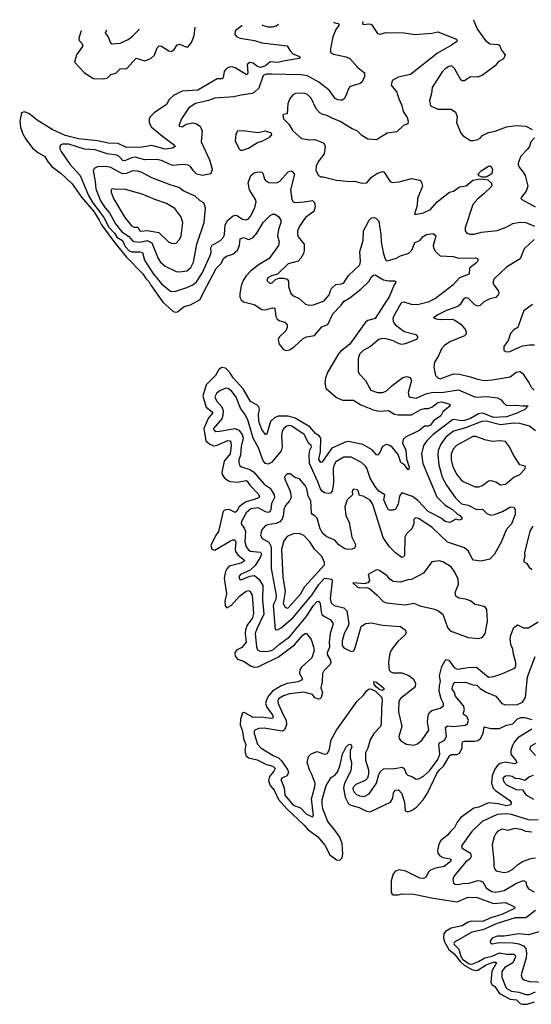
# Model space of a CAD drawing. Extents: x 2199565 to 2323334, y 894172 to 1018966.
# Tile 407 of 440: x 2291069 to 2295309, y 1010420 to 1018587. Entities that reach past the tile are written whole.
import ezdxf

# ---------------------------------------------------------------- set-up
doc = ezdxf.new("R2010")
doc.units = 0

msp = doc.modelspace()

# ---------------------------------------------------------------- linework, layer by layer
at = {"layer": '0CON10XD'}
for points in [[(2294829.7, 1018586.9), (2294833.5, 1018573.5), (2294864.5, 1018505), (2294930, 1018415), (2294965, 1018386.4), (2295035, 1018382), (2295045, 1018376.7), (2295062, 1018335), (2295093.8, 1018295), (2295078.3, 1018261.7), (2295035, 1018236.9), (2295010, 1018205), (2294905, 1018126.2), (2294865, 1018110.8), (2294805, 1018112), (2294755, 1018080.8), (2294735, 1018080), (2294725, 1018086.7), (2294672.3, 1018182.3), (2294655, 1018200), (2294645, 1018203.8), (2294625, 1018199.2), (2294595, 1018179.2), (2294571.4, 1018155), (2294486.7, 1018025), (2294482.9, 1017975), (2294464.3, 1017915.7), (2294475, 1017871.2), (2294535.7, 1017845.7), (2294645, 1017844.4), (2294681.2, 1017821.2), (2294694.2, 1017785), (2294688.8, 1017735), (2294726.2, 1017645), (2294744.2, 1017624.2), (2294805.9, 1017585.9), (2294825, 1017584), (2294865, 1017592.9), (2294885.5, 1017604.5), (2294905, 1017626), (2294955, 1017650.6), (2295008.9, 1017661.1), (2295105, 1017697.8), (2295185, 1017709.4), (2295264.3, 1017704.3), (2295317.5, 1017675)], [(2292912.5, 1018539.2), (2292910, 1018535), (2292855.5, 1018495), (2292851.8, 1018465), (2292867.8, 1018445), (2292895, 1018434.1), (2293015, 1018413.3), (2293075, 1018396), (2293285, 1018370), (2293309.5, 1018329.5), (2293333.8, 1018305), (2293382.5, 1018285), (2293393.3, 1018275), (2293385.6, 1018264.4), (2293270, 1018245), (2293205, 1018232.7), (2293144, 1018236), (2293105, 1018204.2), (2293065, 1018191.6), (2293035, 1018200.2), (2293005, 1018227.4), (2292975, 1018230.8), (2292953.1, 1018215), (2292958.9, 1018145), (2292955, 1018131.9), (2292945, 1018132.7), (2292855, 1018187.9), (2292825, 1018195.8), (2292805, 1018193.4), (2292781.5, 1018178.5), (2292763.5, 1018156.5), (2292756.5, 1018105), (2292745.7, 1018095), (2292705, 1018097.7), (2292545, 1018003.7), (2292415, 1017992.7), (2292345, 1017958.2), (2292307.3, 1017925), (2292285, 1017884.7), (2292183.3, 1017815), (2292153.4, 1017785), (2292142.6, 1017765), (2292141.1, 1017735), (2292159, 1017699), (2292251.8, 1017621.8), (2292351.2, 1017545), (2292356.7, 1017535), (2292335, 1017520.6), (2292275, 1017514.2), (2292165, 1017544.4), (2292085, 1017529.5), (2291955, 1017527.7), (2291885, 1017559.4), (2291805, 1017564), (2291713.3, 1017583.3), (2291555, 1017599.1), (2291445, 1017627.1), (2291337.1, 1017677.1), (2291215, 1017752.4), (2291145, 1017809), (2291105, 1017821.8), (2291083.9, 1017815), (2291069, 1017745), (2291075.6, 1017695.6), (2291092.4, 1017645), (2291118.6, 1017595), (2291175, 1017520.9), (2291225, 1017481.6), (2291275.9, 1017455.9), (2291304.2, 1017405), (2291335, 1017370), (2291411.8, 1017311.8), (2291504.4, 1017224.4), (2291581.8, 1017115), (2291683.1, 1016995), (2291728.1, 1016925), (2291746.2, 1016885), (2291856.9, 1016735), (2291955, 1016617.8), (2292089.4, 1016479.4), (2292115, 1016439), (2292141.8, 1016411.8), (2292156.2, 1016383.8), (2292255, 1016243), (2292335, 1016171.1), (2292355, 1016162.1), (2292376, 1016164), (2292432.4, 1016207.6), (2292485, 1016220.8), (2292565, 1016265.5), (2292591.2, 1016325), (2292697.7, 1016522.3), (2292737.3, 1016562.7), (2292760.4, 1016609.6), (2292784, 1016625), (2292835, 1016641.3), (2292874, 1016676), (2292890.7, 1016715), (2292895, 1016768.2), (2292925, 1016779.6), (2292965, 1016763.1), (2293001.8, 1016778.2), (2293033.4, 1016815), (2293085.6, 1016905), (2293146.2, 1016963.8), (2293165, 1016973.5), (2293182.5, 1016972.5), (2293214.3, 1016954.3), (2293232, 1016925), (2293232, 1016905), (2293212.7, 1016847.3), (2293205.4, 1016795), (2293218.9, 1016745), (2293214.4, 1016715), (2293135.4, 1016605), (2293055, 1016557.5), (2292984.4, 1016505), (2292945, 1016463.5), (2292921.5, 1016425), (2292905, 1016378.6), (2292893.1, 1016315), (2292894, 1016285), (2292905, 1016263.3), (2292925, 1016247.8), (2293011.2, 1016225), (2293075, 1016184.4), (2293105, 1016180.4), (2293165, 1016196.9), (2293183.2, 1016193.2), (2293193.2, 1016125), (2293202.5, 1016102.5), (2293225, 1016087.9), (2293266.9, 1016076.9), (2293284.6, 1016054.6), (2293286.1, 1016035), (2293273.8, 1016006.2), (2293220.8, 1015955), (2293211.4, 1015935), (2293218.9, 1015895), (2293255, 1015851.1), (2293275, 1015842.9), (2293305, 1015847.9), (2293345, 1015874.1), (2293417.8, 1015942.2), (2293445, 1015955.8), (2293511.3, 1015968.7), (2293572, 1016038), (2293621.5, 1016058.5), (2293664, 1016146), (2293731.3, 1016215), (2293757.4, 1016252.6), (2293805, 1016278.5), (2293897.7, 1016352.3), (2293961.8, 1016415), (2293985.5, 1016454.5), (2294001.7, 1016468.3), (2294015, 1016470), (2294085, 1016428), (2294125, 1016419.7), (2294175, 1016420), (2294185.8, 1016415), (2294184.2, 1016405), (2294171.8, 1016388.2), (2294134.4, 1016295), (2294015, 1016108.8), (2293955, 1016092.7), (2293935, 1016078.5), (2293805.1, 1015894.9), (2293728.2, 1015835), (2293711.5, 1015815), (2293623.4, 1015665), (2293604, 1015615), (2293597.7, 1015575), (2293605, 1015530.8), (2293693.4, 1015453.4), (2293745, 1015430.2), (2293835, 1015430), (2293895, 1015392), (2294006.8, 1015346.8), (2294055, 1015338.7), (2294125, 1015345.6), (2294175.8, 1015315.8), (2294205, 1015309.1), (2294315, 1015308.8), (2294395, 1015352.5), (2294425, 1015361.1), (2294455, 1015361.2), (2294485, 1015371.8), (2294535, 1015413), (2294565, 1015416), (2294625, 1015400.8), (2294635.3, 1015395), (2294637.9, 1015385), (2294576.4, 1015335), (2294559.6, 1015300.4), (2294499.9, 1015260.1), (2294475, 1015222.4), (2294455, 1015215.2), (2294424.8, 1015215.2), (2294386.7, 1015183.3), (2294266.2, 1015123.8), (2294247.1, 1015105), (2294242.5, 1015075), (2294268.9, 1015015), (2294276.2, 1014945), (2294297.8, 1014875), (2294295, 1014856.2), (2294285, 1014855.7), (2294261.2, 1014891.2), (2294227.5, 1014915), (2294205, 1014980.5), (2294155, 1015040.9), (2294137.8, 1015055), (2294105, 1015064.5), (2294075, 1015048.1), (2294054.3, 1014995.7), (2294035, 1014976.2), (2294025, 1014978), (2293989.6, 1015019.6), (2293912, 1015062), (2293795, 1015087.3), (2293773.6, 1015086.4), (2293655, 1015032.4), (2293585, 1014931.9), (2293575, 1014916.5), (2293565, 1014914.5), (2293548, 1014938), (2293560.7, 1015005), (2293563.8, 1015115), (2293549.8, 1015135), (2293520.1, 1015155), (2293475, 1015210.3), (2293351.4, 1015281.4), (2293295, 1015298.1), (2293210.5, 1015299.5), (2293180, 1015285), (2293146.7, 1015255), (2293120.8, 1015159.2), (2293115, 1015147.5), (2293105, 1015146.9), (2293076.4, 1015186.4), (2293052.3, 1015255), (2293047.7, 1015315), (2293056, 1015355), (2293050, 1015375), (2293033.4, 1015393.4), (2292981, 1015421), (2292919.9, 1015525), (2292839.5, 1015615), (2292811.3, 1015661.3), (2292775, 1015697.3), (2292745, 1015701.8), (2292720, 1015685), (2292692.9, 1015635), (2292615, 1015557.6), (2292586.9, 1015465), (2292615, 1015373.5), (2292665.3, 1015335), (2292670.6, 1015325), (2292635, 1015284), (2292594.9, 1015195), (2292611.4, 1015095), (2292645, 1015065.2), (2292675, 1015052.2), (2292705, 1015057.3), (2292795, 1015096.5), (2292816.4, 1015095), (2292822.7, 1015055), (2292812, 1014985), (2292764.8, 1014925), (2292744.8, 1014835), (2292746.6, 1014815), (2292765, 1014790), (2292795, 1014764.6), (2292815, 1014755.9), (2292875, 1014751.2), (2292945, 1014764.1), (2292955, 1014760), (2292975.5, 1014725.5), (2293045.4, 1014655), (2293057.1, 1014635), (2293049.1, 1014620.9), (2293012.6, 1014607.4), (2292945, 1014586.8), (2292925, 1014574.8), (2292888.6, 1014545), (2292869.2, 1014510.8), (2292855, 1014500.5), (2292805, 1014525.1), (2292775, 1014522), (2292755, 1014509.8), (2292717.9, 1014342.2), (2292691.2, 1014305), (2292653.5, 1014225), (2292661.7, 1014195), (2292685, 1014186.4), (2292815, 1014263.9), (2292835, 1014272.6), (2292851.9, 1014271.9), (2292859, 1014255), (2292853.9, 1014195), (2292858.8, 1014175), (2292879.4, 1014145), (2292931.2, 1014105), (2292930, 1014095), (2292905, 1014079.4), (2292805, 1014054), (2292785, 1014032.6), (2292775, 1014010.9), (2292764.9, 1013955), (2292784, 1013825), (2292769.6, 1013765), (2292771.8, 1013725), (2292785, 1013708.2), (2292825, 1013729.7)], [(2293669.7, 1018565.3), (2293680, 1018560), (2293708.8, 1018555), (2293718.1, 1018545), (2293690, 1018505), (2293664.2, 1018445), (2293644, 1018345), (2293646.2, 1018315), (2293670.7, 1018300.7), (2293775, 1018280), (2293804.2, 1018265), (2293870.9, 1018190.9), (2293925.8, 1018145), (2293926.5, 1018115), (2293907.2, 1018072.8), (2293891.1, 1018058.9), (2293807, 1018033), (2293792.9, 1018015), (2293775, 1017960), (2293758.7, 1017931.3), (2293745, 1017920.8), (2293725, 1017918.9), (2293705, 1017921.5), (2293685, 1017932.9), (2293632.9, 1018002.9), (2293547.9, 1018067.9), (2293455, 1018120), (2293399.4, 1018129.4), (2293154.7, 1018134.7), (2293115, 1018135.3), (2293086.9, 1018123.1), (2293049.7, 1018020.3), (2293015.4, 1017984.6), (2292995.4, 1017974.6), (2292905, 1017961.4), (2292845, 1017945.8), (2292685, 1017935.5), (2292635, 1017916.2), (2292525, 1017890.8), (2292470.8, 1017855), (2292410, 1017765), (2292390, 1017715), (2292392, 1017705), (2292415, 1017698.6), (2292449.2, 1017720.8), (2292505, 1017731.9), (2292535, 1017723.1), (2292565, 1017702.5), (2292580.5, 1017665), (2292573.3, 1017575), (2292641.8, 1017425), (2292663.2, 1017346.8), (2292652.5, 1017307.5), (2292585, 1017295.5), (2292536.2, 1017305), (2292506.2, 1017336.2), (2292485, 1017368.6), (2292465, 1017380), (2292425, 1017384.6), (2292335, 1017376.2), (2292245, 1017419.1), (2292205, 1017426.9), (2292105, 1017425.8), (2292025, 1017447.6), (2291995, 1017441.9), (2291945, 1017417.7), (2291927.2, 1017417.3), (2291892.4, 1017452.4), (2291873.3, 1017463.3), (2291795, 1017474.2), (2291695, 1017507.7), (2291605, 1017514.2), (2291475, 1017554.7), (2291424.5, 1017555.5), (2291410.6, 1017549.4), (2291402.9, 1017537.1), (2291402.9, 1017517.1), (2291411.8, 1017495), (2291485, 1017388.9), (2291570.7, 1017295), (2291639.6, 1017129.6), (2291668.6, 1017075), (2291766.7, 1016946.7), (2291809.1, 1016865), (2291855.5, 1016815), (2291875, 1016783.3), (2291919.7, 1016755), (2291942.4, 1016705), (2291975, 1016670.6), (2291995, 1016661.8), (2292065, 1016662.5), (2292085.7, 1016655.7), (2292102.2, 1016592.2), (2292173.3, 1016485), (2292245.4, 1016395), (2292318, 1016335), (2292355, 1016332.1), (2292455, 1016365.4), (2292502.9, 1016387.1), (2292535, 1016413.1), (2292581.7, 1016485), (2292648.3, 1016631.7), (2292654.7, 1016655), (2292653.1, 1016695), (2292663.8, 1016716.2), (2292732.2, 1016755), (2292758.3, 1016781.7), (2292766.4, 1016805), (2292772.3, 1016885), (2292793.5, 1016925), (2292826.9, 1016953.1), (2292845, 1016963.1), (2292865, 1016964.6), (2292915, 1016933.6), (2292945, 1016925.5), (2292965, 1016934.5), (2292981.5, 1016958.5), (2293017.1, 1017025), (2293029.3, 1017075), (2293023.2, 1017095), (2292974, 1017175), (2292963.2, 1017235), (2292985.9, 1017294.1), (2293013.6, 1017316.4), (2293045, 1017324.6), (2293075, 1017322.9), (2293085, 1017313.8), (2293097.5, 1017265), (2293109.2, 1017249.2), (2293135, 1017235.5), (2293175, 1017232.5), (2293205, 1017236.7), (2293225, 1017248.2), (2293295, 1017325.6), (2293315, 1017332.2), (2293328.6, 1017328.6), (2293347.3, 1017305), (2293314.1, 1017175), (2293324.2, 1017094.2), (2293335, 1017076.9), (2293350.5, 1017070.5), (2293427.1, 1017077.1), (2293496.6, 1017086.6), (2293511.8, 1017071.8), (2293519.1, 1017035), (2293507.7, 1016995), (2293438.8, 1016945), (2293388.5, 1016875), (2293370.4, 1016835), (2293370.9, 1016805), (2293378.2, 1016785), (2293425.5, 1016725), (2293428, 1016672), (2293421.1, 1016648.9), (2293400.4, 1016609.6), (2293376.1, 1016583.9), (2293295, 1016560.6), (2293205, 1016476.7), (2293155, 1016463.3), (2293125, 1016446.2), (2293116.7, 1016425), (2293145, 1016400), (2293165, 1016406.7), (2293189.3, 1016430.7), (2293216.7, 1016443.3), (2293255.9, 1016444.1), (2293285, 1016435.7), (2293296.9, 1016416.9), (2293297.5, 1016375), (2293315, 1016315.7), (2293337.5, 1016297.5), (2293385, 1016275.7), (2293437.9, 1016227.9), (2293465, 1016219.4), (2293505, 1016222.1), (2293592.9, 1016255), (2293632.9, 1016305), (2293645, 1016340), (2293653.2, 1016356.8), (2293689.6, 1016390.4), (2293735, 1016395.4), (2293755, 1016404.5), (2293794.6, 1016465.4), (2293887.4, 1016552.6), (2293893.5, 1016585), (2293887.1, 1016665), (2293915.8, 1016755), (2293917.2, 1016835), (2293964.5, 1016925), (2293985, 1016942.2), (2294005, 1016946.4), (2294021.5, 1016941.5), (2294044.4, 1016915), (2294062.3, 1016805), (2294063.8, 1016745), (2294082.5, 1016655), (2294095, 1016608), (2294105, 1016590.6), (2294115, 1016585.6), (2294184.3, 1016605.7), (2294225, 1016629.3), (2294295, 1016650.5), (2294318.8, 1016675), (2294345, 1016738.6), (2294384.8, 1016755.2), (2294412.6, 1016787.4), (2294440, 1016805), (2294495, 1016813.8), (2294516.7, 1016795), (2294513, 1016773), (2294496.7, 1016715), (2294497.5, 1016695), (2294515.4, 1016665.4), (2294555, 1016629.4), (2294662, 1016622), (2294708.3, 1016608.3), (2294845, 1016611.8), (2294862, 1016605), (2294867.5, 1016595), (2294856.6, 1016573.4), (2294796, 1016525), (2294794, 1016475), (2294715, 1016445.8), (2294657.5, 1016385), (2294515, 1016274.6), (2294455, 1016244.1), (2294365, 1016220.6), (2294315, 1016223.5), (2294255, 1016244.1), (2294235, 1016242.1), (2294226.9, 1016233.1), (2294166.5, 1016125), (2294161.4, 1016105), (2294167.8, 1016075), (2294184.6, 1016055), (2294255, 1016000.4), (2294352, 1015975), (2294367.5, 1015955), (2294357.1, 1015932.9), (2294265, 1015897.8), (2294235, 1015892.9), (2294215, 1015897.1), (2294165, 1015923.3), (2294105, 1015938.9), (2294075, 1015941.8), (2294045, 1015933.3), (2293977.1, 1015875), (2293915, 1015843.6), (2293885, 1015812.9), (2293873.8, 1015775), (2293874, 1015665), (2293885.5, 1015645.5), (2293935.3, 1015595.3), (2293980, 1015515), (2294035, 1015493.6), (2294075, 1015494.5), (2294105, 1015504.5), (2294155, 1015551.5), (2294245, 1015617.9), (2294275, 1015628.5), (2294305, 1015618.1), (2294317.3, 1015595), (2294289.1, 1015495), (2294294.4, 1015465), (2294306.4, 1015456.4), (2294355, 1015447.7), (2294444.3, 1015485.7), (2294485, 1015495.8), (2294531.8, 1015498.2), (2294565.2, 1015495.2), (2294705, 1015516), (2294846.8, 1015456.8), (2294941.2, 1015461.2), (2295030.3, 1015450.3), (2295060, 1015435), (2295078.3, 1015408.3), (2295105, 1015386.2), (2295185, 1015390), (2295235, 1015382.9), (2295283.3, 1015385), (2295255, 1015352.9), (2295185, 1015319.5), (2295105, 1015294), (2294995, 1015286.9), (2294915, 1015321.6), (2294895, 1015323.8), (2294872.8, 1015317.2), (2294805, 1015279.1), (2294755, 1015262.2), (2294725, 1015259.5), (2294675, 1015270.6), (2294655, 1015268), (2294495, 1015146.2), (2294444.1, 1015095), (2294416.3, 1015053.7), (2294400, 1014985), (2294410.6, 1014905), (2294525, 1014629.1), (2294595, 1014560.3), (2294657.1, 1014525), (2294691.1, 1014491.1), (2294717.7, 1014475), (2294733.1, 1014455), (2294733.3, 1014445), (2294715, 1014435.5), (2294685, 1014443.3), (2294635, 1014416), (2294595, 1014425.7), (2294561.5, 1014451.5), (2294455, 1014506.4), (2294368.1, 1014598.1), (2294325, 1014632.7), (2294235, 1014662.5), (2294215.6, 1014634.4), (2294205, 1014568.8), (2294185, 1014528), (2294165, 1014518), (2294135, 1014518.6), (2294123.1, 1014525), (2294112.8, 1014545), (2294085.9, 1014605), (2294094.3, 1014645), (2294046.7, 1014676.7), (2294015.3, 1014715), (2293972.8, 1014785), (2293946.3, 1014866.3), (2293935, 1014884.4), (2293902.8, 1014912.8), (2293815, 1014958.5), (2293755, 1014957.5), (2293690.1, 1014919.9), (2293671.7, 1014888.3), (2293665.9, 1014865), (2293670.7, 1014745), (2293658.6, 1014675), (2293645, 1014660.9), (2293625, 1014656.4), (2293595, 1014662.4), (2293575.4, 1014675), (2293561.1, 1014695), (2293540.6, 1014755), (2293470, 1014905), (2293466.9, 1014983.1), (2293473.8, 1015016.2), (2293487.8, 1015045), (2293485.6, 1015055), (2293465, 1015072.9), (2293427.5, 1015145), (2293325.8, 1015215.8), (2293305, 1015221.6), (2293284.1, 1015215.9), (2293257.9, 1015195), (2293245.4, 1015175), (2293238.2, 1015135), (2293245.4, 1015045), (2293235, 1015011.4), (2293155, 1014912.7), (2293125, 1014901.2), (2293105, 1014906.4), (2293086.8, 1014926.8), (2293047.8, 1015035), (2293003.8, 1015115), (2292959, 1015269), (2292936.1, 1015315), (2292900, 1015365), (2292864.1, 1015455), (2292825, 1015508.5), (2292795, 1015528.5), (2292775, 1015530.8), (2292722.9, 1015505), (2292699.2, 1015485), (2292685, 1015460), (2292700, 1015425), (2292745.6, 1015375.6), (2292754.8, 1015345), (2292753.9, 1015305), (2292744.1, 1015275.9), (2292675.8, 1015195), (2292677.5, 1015185), (2292695, 1015170), (2292724.3, 1015174.3), (2292855, 1015196.1), (2292885, 1015182.1), (2292913.4, 1015145), (2292920.7, 1015115), (2292905, 1015046.7), (2292898.3, 1014975), (2292885.3, 1014935), (2292884.1, 1014914.1), (2292891.2, 1014891.2), (2292907.8, 1014877.8), (2292975, 1014856.1), (2293005.6, 1014835.6), (2293095, 1014733.9), (2293145, 1014702.2), (2293179.3, 1014645), (2293180.5, 1014625), (2293155.7, 1014575), (2293150.8, 1014525), (2293141.1, 1014505), (2293125, 1014499.7), (2293105, 1014504.4), (2293045, 1014537.3), (2292985, 1014529), (2292945, 1014497.3), (2292907.5, 1014425), (2292905.5, 1014405), (2292930.5, 1014370.5), (2292939.2, 1014345), (2292935.2, 1014255), (2292945.4, 1014215.4), (2292961.6, 1014191.6), (2292979.2, 1014179.2), (2293033.6, 1014173.6), (2293065, 1014169.6), (2293072.8, 1014155), (2293062.5, 1014125), (2293021.5, 1014058.5), (2292980, 1014020), (2292900, 1013985), (2292885.7, 1013965), (2292893.6, 1013943.6), (2292905, 1013941.9), (2292975, 1013971.8), (2293015, 1013975.6), (2293055, 1013944.4), (2293084.7, 1013894.7), (2293081, 1013775), (2293093.5, 1013655), (2293033.5, 1013535), (2293020.6, 1013495), (2293032.3, 1013385), (2293040.9, 1013360.9), (2293058.9, 1013348.9), (2293105, 1013345.9), (2293155, 1013355.2), (2293175.3, 1013365), (2293221.7, 1013408.3), (2293305, 1013469.4), (2293442.6, 1013635)], [(2291579.3, 1018493.3), (2291558, 1018435), (2291560.9, 1018415), (2291588.9, 1018385), (2291588.2, 1018365), (2291538.9, 1018295), (2291523.1, 1018235), (2291605.7, 1018145), (2291679.5, 1018099.5), (2291764.6, 1018095.4), (2291795, 1018102.2), (2291825, 1018133.1), (2291866, 1018144), (2291901.3, 1018178.7), (2291956.7, 1018183.3), (2292035, 1018267.5), (2292105, 1018245.7), (2292155, 1018264.5), (2292187.1, 1018292.9), (2292207.1, 1018352.9), (2292225, 1018369.2), (2292245, 1018368.1), (2292305, 1018327.5), (2292325, 1018323.1), (2292350.2, 1018339.8), (2292375, 1018379.2), (2292395, 1018383.1), (2292445, 1018360.6), (2292465, 1018363.1), (2292496.1, 1018403.9), (2292514.3, 1018455.7), (2292522.5, 1018525.8)], [(2291792.5, 1018500.7), (2291786.7, 1018495), (2291777.5, 1018475), (2291801.2, 1018445), (2291821.2, 1018395), (2291836.1, 1018386.1), (2291902.7, 1018392.7), (2291967.6, 1018422.4), (2292005, 1018448.9), (2292057.6, 1018502.4), (2292060.1, 1018509.9)], [(2293078.6, 1018544.9), (2293082.1, 1018542.1), (2293125, 1018527.5), (2293165, 1018527.5), (2293194.3, 1018535.7), (2293215.2, 1018549.6)], [(2293913.6, 1018573), (2293908.8, 1018555), (2293916.4, 1018546.4), (2293965, 1018552.3), (2293985, 1018546.5), (2294035, 1018471.5), (2294055, 1018466.9), (2294105, 1018480.5), (2294255, 1018477.8), (2294345, 1018465.4), (2294485.5, 1018474.5), (2294535, 1018487.5), (2294688, 1018425), (2294694, 1018415), (2294690.8, 1018405), (2294648.6, 1018375), (2294530.7, 1018309.3), (2294306.7, 1018133.3), (2294205, 1018111.1), (2294156.8, 1018083.2), (2294148, 1018045), (2294195, 1017986.2), (2294210.5, 1017930.5), (2294237.3, 1017875), (2294247.8, 1017825), (2294280.8, 1017775), (2294290, 1017745), (2294285.9, 1017724.1), (2294249.5, 1017710.5), (2294195, 1017658), (2294115, 1017644.4), (2294025, 1017590.8), (2293955.4, 1017595.4), (2293905, 1017626.5), (2293865, 1017666.2), (2293825, 1017680.8), (2293725, 1017742.8), (2293659.4, 1017769.4), (2293615, 1017793.5), (2293575, 1017802.2), (2293555.2, 1017815.2), (2293526.7, 1017846.8), (2293485.3, 1017935.3), (2293455, 1017965.6), (2293425, 1017977.5), (2293353.6, 1017973.6), (2293333.8, 1017965), (2293307.7, 1017932.3), (2293290.3, 1017889.7), (2293286.2, 1017805), (2293255, 1017801.2), (2293248.8, 1017795), (2293254.2, 1017765), (2293299.4, 1017719.4), (2293331.5, 1017665), (2293405, 1017602.3), (2293475, 1017591.5), (2293515, 1017594.2), (2293583.8, 1017565), (2293595, 1017551.2), (2293600, 1017535), (2293593.1, 1017475), (2293547.5, 1017415), (2293525.7, 1017375), (2293523.1, 1017335), (2293545, 1017293.8), (2293565, 1017284), (2293585, 1017284), (2293695, 1017256.2), (2293805, 1017243.8), (2293845, 1017247.1), (2293907.9, 1017232.1), (2293945.7, 1017234.3), (2293985, 1017281.4), (2294035.8, 1017314.2), (2294075, 1017328.8), (2294086.7, 1017325), (2294139.2, 1017245), (2294155, 1017235.6), (2294215, 1017242.7), (2294315, 1017269.2), (2294385, 1017256.2), (2294400, 1017240), (2294406.7, 1017205), (2294365.6, 1017105), (2294362, 1017045), (2294340, 1016975), (2294345, 1016970), (2294415, 1016984), (2294475, 1017011.9), (2294529.4, 1017075), (2294631.4, 1017155), (2294665, 1017164.5), (2294715, 1017199.6), (2294770.6, 1017209.4), (2294825, 1017254.6), (2294885, 1017266.2), (2294935, 1017261.9), (2294948, 1017258), (2294980.5, 1017230.5), (2294980.8, 1017205), (2294916.5, 1017143.5), (2294865, 1017101.5), (2294824.6, 1017055), (2294759.8, 1016860.2), (2294760, 1016835), (2294775, 1016816.9), (2294798.8, 1016808.8), (2294835, 1016807.9), (2294896.7, 1016823.3), (2295025, 1016838.5), (2295095, 1016862.9), (2295155, 1016895.5), (2295215, 1016907.3), (2295265, 1016905.4), (2295336.7, 1016875)], [(2292915, 1017504), (2292965, 1017522.5), (2293041.1, 1017568.9), (2293085, 1017581.8), (2293145.8, 1017614.2), (2293158.1, 1017635), (2293155.7, 1017645), (2293105, 1017662.5), (2293045, 1017648), (2292915, 1017664), (2292875, 1017662.5), (2292861.7, 1017638.3), (2292855, 1017580), (2292887, 1017517), (2292900, 1017505), (2292915, 1017504)], [(2295335, 1017607.5), (2295305, 1017572.5), (2295293.3, 1017535), (2295280, 1017515), (2295222, 1017455), (2295202.5, 1017405), (2295200.6, 1017385), (2295208.6, 1017365), (2295242.9, 1017322.9), (2295257.8, 1017295), (2295279.2, 1017205), (2295265.4, 1017164.6), (2295226.7, 1017115), (2295223.8, 1017105), (2295230, 1017095), (2295340.8, 1017035)], [(2292395, 1016496.4), (2292455, 1016503.8), (2292487.4, 1016532.6), (2292509.6, 1016575), (2292538.2, 1016725), (2292598.9, 1016905), (2292610, 1017025), (2292595, 1017066.7), (2292565, 1017084), (2292522.1, 1017122.1), (2292428, 1017165), (2292388.8, 1017195), (2292315, 1017216.5), (2292165, 1017275.4), (2292075, 1017321.3), (2292045, 1017330.6), (2292005, 1017333.9), (2291955, 1017310.8), (2291925, 1017309.4), (2291898.1, 1017318.1), (2291825, 1017361.6), (2291785, 1017368.8), (2291714.7, 1017365.3), (2291687.1, 1017352.9), (2291677.5, 1017335), (2291693.5, 1017243.5), (2291700.5, 1017185), (2291738.4, 1017085), (2291776.6, 1017026.5), (2291813.9, 1016985), (2291862.4, 1016895), (2291915, 1016828.1), (2291971.8, 1016791.8), (2292002.9, 1016752.9), (2292015, 1016746.5), (2292065, 1016740.5), (2292125, 1016756.1), (2292165, 1016737.4), (2292216, 1016605), (2292235.8, 1016575.8), (2292275, 1016542.7), (2292365, 1016498.8), (2292395, 1016496.4)], [(2294901.2, 1017281.2), (2294875, 1017291.2), (2294870, 1017305), (2294895, 1017332.5), (2294955, 1017373.3), (2294975, 1017373.3), (2294987.7, 1017347.7), (2294981.7, 1017308.3), (2294935, 1017282), (2294901.2, 1017281.2)], [(2292335, 1016731.4), (2292365, 1016734), (2292394.3, 1016765), (2292407.8, 1016795), (2292421.2, 1016905), (2292405, 1016954.2), (2292355, 1017020), (2292285, 1017062.7), (2292188, 1017095), (2292085, 1017139.2), (2291935, 1017180.9), (2291875, 1017179.2), (2291834, 1017185), (2291827.1, 1017175), (2291826.9, 1017155), (2291847.3, 1017105), (2291939.7, 1016945), (2291995, 1016877.3), (2292015, 1016867), (2292048.1, 1016865), (2292064.5, 1016835), (2292072.5, 1016832.5), (2292125, 1016838.8), (2292221.6, 1016821.6), (2292305, 1016742.5), (2292335, 1016731.4)], [(2295334, 1016765), (2295249.6, 1016685), (2295217.5, 1016602.5), (2295105, 1016534.6), (2294999.5, 1016435), (2294992.5, 1016415), (2294993.6, 1016395), (2295037.5, 1016335), (2295040.8, 1016315), (2295035.8, 1016305), (2295015, 1016283.3), (2294965, 1016272.2), (2294915, 1016245.8), (2294885, 1016217.5), (2294865, 1016211.1), (2294840.5, 1016220.5), (2294785, 1016276.9), (2294765, 1016279.4), (2294744.3, 1016265), (2294718.6, 1016225), (2294701.1, 1016208.9), (2294607.5, 1016175), (2294535, 1016140), (2294500, 1016115), (2294520, 1016105), (2294555, 1016100.8), (2294654.1, 1016104.1), (2294675, 1016095.8), (2294728, 1016058), (2294764, 1016015), (2294770, 1015995), (2294768, 1015975), (2294756.6, 1015963.4), (2294635, 1015914.4), (2294590, 1015885), (2294565, 1015856.2), (2294537.9, 1015792.1), (2294508, 1015745), (2294502.5, 1015705), (2294515.8, 1015635), (2294535.5, 1015615.5), (2294555, 1015606.9), (2294665, 1015649.6), (2294715, 1015646.5), (2294804.3, 1015625.7), (2294863.9, 1015603.9), (2294914.7, 1015594.7), (2294985, 1015599.2), (2295135.4, 1015624.6), (2295185, 1015662.5), (2295215, 1015669.2), (2295236.2, 1015656.2), (2295292.9, 1015572.9), (2295308.3, 1015538.3), (2295332.9, 1015515)], [(2295320, 1016225), (2295248, 1016172), (2295228.3, 1016121.7), (2295198.8, 1016035), (2295165, 1016014), (2295136.7, 1015985), (2295116.2, 1015925), (2295082.5, 1015875), (2295082.5, 1015845), (2295095, 1015834), (2295125, 1015832.9), (2295235, 1015881.5), (2295295, 1015890.6), (2295335, 1015890.6)], [(2295345, 1015175.6), (2295295.6, 1015215), (2295215, 1015237.4), (2295165, 1015239.7), (2295055, 1015226.2), (2294935, 1015256.9), (2294898.6, 1015255), (2294765, 1015200.6), (2294665, 1015175.3), (2294599.6, 1015125), (2294558.4, 1015065), (2294537.7, 1015012.3), (2294533.5, 1014975), (2294541.9, 1014895), (2294571.1, 1014791.1), (2294606.2, 1014725), (2294678.2, 1014625), (2294730.8, 1014570.8), (2294785, 1014558.8), (2294855, 1014525.3), (2294905, 1014527.8), (2294939.8, 1014489.8), (2294975, 1014477.5), (2295005, 1014482.2), (2295071.3, 1014508.7), (2295136.1, 1014546.1), (2295164.2, 1014544.2), (2295174.5, 1014524.5), (2295175, 1014483.3), (2295145.5, 1014405), (2295100, 1014355), (2295062.5, 1014257.5), (2295005, 1014154.4), (2294965, 1014113.5), (2294895, 1014095.7), (2294830, 1014105), (2294815, 1014120), (2294788.9, 1014178.9), (2294755.2, 1014205.2), (2294722.2, 1014217.8), (2294615, 1014252.9), (2294485, 1014376.7), (2294375, 1014449.4), (2294350, 1014455), (2294335, 1014442.5), (2294334.4, 1014405), (2294318.9, 1014365), (2294275, 1014321.1), (2294260, 1014295), (2294258.6, 1014145), (2294250.3, 1014129.7), (2294235, 1014125.8), (2294184.2, 1014165), (2294134.8, 1014214.8), (2294081.7, 1014291.7), (2293996.9, 1014566.9), (2293975, 1014600.3), (2293915, 1014633.8), (2293885, 1014640), (2293875, 1014680), (2293865, 1014688), (2293835, 1014693.3), (2293824.1, 1014675.9), (2293828, 1014645), (2293782.5, 1014605), (2293764.6, 1014545), (2293773.1, 1014475), (2293799.5, 1014415), (2293820.8, 1014295), (2293851.4, 1014235), (2293848, 1014205), (2293825, 1014195.7), (2293785, 1014192.7), (2293765, 1014197.3), (2293715, 1014230.9), (2293681, 1014271), (2293615, 1014297.7), (2293582.7, 1014325), (2293558.8, 1014365), (2293535, 1014451.4), (2293519.2, 1014469.1), (2293495, 1014482.7), (2293487.6, 1014495), (2293482, 1014595), (2293459.3, 1014635), (2293448.8, 1014695), (2293435, 1014724), (2293388, 1014778), (2293355, 1014788), (2293309.7, 1014819.7), (2293285, 1014819.2), (2293264.5, 1014795), (2293266.8, 1014776.8), (2293310, 1014675), (2293319.1, 1014625), (2293305, 1014596), (2293271.5, 1014558.5), (2293259.4, 1014525), (2293256.3, 1014483.7), (2293244.7, 1014445), (2293225, 1014421.1), (2293195, 1014408.8), (2293122, 1014398), (2293102.2, 1014387.8), (2293075.4, 1014354.6), (2293064.5, 1014315), (2293079.2, 1014285), (2293134.4, 1014254.4), (2293152, 1014215), (2293152, 1014035), (2293195.2, 1013815), (2293191.4, 1013778.6), (2293174.1, 1013745), (2293170.9, 1013725), (2293185, 1013530), (2293205, 1013525.7), (2293235, 1013541.5), (2293335, 1013629.2), (2293489, 1013815), (2293547.4, 1013902.6), (2293595, 1013955.2), (2293655, 1013945.6), (2293658.1, 1013928.1), (2293643.4, 1013785), (2293650.2, 1013750.2), (2293675, 1013728.5), (2293755, 1013709.7), (2293779.1, 1013685), (2293796.4, 1013575), (2293789.5, 1013550.5), (2293759.2, 1013495), (2293740.4, 1013435), (2293742.1, 1013395), (2293755, 1013377.5), (2293815, 1013346), (2293837.7, 1013352.3), (2293853.4, 1013386.6), (2293899.4, 1013555), (2293935, 1013579.5), (2293985, 1013582.9), (2294075, 1013566.1), (2294225, 1013553.6), (2294265, 1013526), (2294271.1, 1013505), (2294263.3, 1013485), (2294201.8, 1013428.2), (2294162.5, 1013377.5), (2294142.5, 1013345), (2294133.7, 1013316.3), (2294124.7, 1013254.7), (2294131.9, 1013191.9), (2294145, 1013178.1), (2294165, 1013169.5), (2294235, 1013168.8), (2294295, 1013148.5), (2294330.3, 1013120.3), (2294348.7, 1013085), (2294347.1, 1013055), (2294339.5, 1013045), (2294224.1, 1012955.9), (2294212.4, 1012935), (2294208.2, 1012845), (2294237.3, 1012725), (2294212.3, 1012642.3), (2294214, 1012625), (2294228, 1012605), (2294275, 1012578.9), (2294335, 1012570.5), (2294365, 1012580.6), (2294405.3, 1012614.7), (2294459.2, 1012695), (2294447.9, 1012762.1), (2294453.4, 1012815), (2294463, 1012837), (2294485, 1012858.2), (2294555, 1012877.5), (2294582, 1012895), (2294582.9, 1012915), (2294562.2, 1012955), (2294545.4, 1013014.6), (2294547.6, 1013065), (2294557.5, 1013097.5), (2294549.7, 1013145), (2294567.7, 1013222.3), (2294595, 1013272.4), (2294605, 1013278.8), (2294625.2, 1013275.2), (2294670, 1013215), (2294695, 1013200.2), (2294785, 1013213.3), (2294855, 1013216), (2294955, 1013133.2), (2295000, 1013140), (2295065, 1013162.5), (2295163.3, 1013205), (2295176, 1013215), (2295181.2, 1013228.8), (2295181.4, 1013255), (2295160.5, 1013325), (2295156.5, 1013365), (2295139.6, 1013405), (2295135.4, 1013455), (2295139.1, 1013480.9), (2295165, 1013545.8), (2295195, 1013567.5), (2295245, 1013541.5), (2295285, 1013541.9), (2295365, 1013592.9)], [(2294845, 1014711.9), (2294875, 1014712.2), (2294905, 1014724.5), (2294955, 1014761.1), (2294975, 1014765.6), (2295015, 1014752.9), (2295055, 1014729.2), (2295095, 1014733.1), (2295165, 1014791.4), (2295214, 1014815), (2295255, 1014857.5), (2295262.5, 1014875), (2295257.5, 1014885), (2295215, 1014893.8), (2295160.2, 1014980.2), (2295128.9, 1015045), (2295095, 1015086.9), (2295055, 1015093.5), (2294985, 1015089.4), (2294925, 1015101.1), (2294849.1, 1015129.1), (2294825, 1015129.7), (2294689.4, 1015055), (2294661.1, 1015025), (2294646.3, 1014983.7), (2294644.7, 1014935), (2294657.8, 1014877.8), (2294690.8, 1014815), (2294725, 1014772.2), (2294745, 1014757.8), (2294845, 1014711.9)], [(2295323.1, 1014385), (2295297.1, 1014345), (2295254, 1014165), (2295256.2, 1014135), (2295243.9, 1014093.9), (2295270, 1014080), (2295292.5, 1014045), (2295315, 1014027.5)], [(2293285, 1013706.5), (2293295, 1013708.8), (2293395, 1013823.3), (2293432.2, 1013885), (2293595.8, 1014065), (2293594.2, 1014085), (2293572.9, 1014135), (2293512.5, 1014195), (2293475, 1014255.7), (2293425, 1014308.5), (2293384.6, 1014324.6), (2293335, 1014323.6), (2293285, 1014299.5), (2293258.5, 1014265), (2293239.7, 1014195), (2293249.7, 1013965), (2293270.2, 1013845), (2293253.8, 1013745), (2293268.1, 1013715), (2293285, 1013706.5)], [(2294875, 1013454.2), (2294905, 1013465.8), (2294925.5, 1013495), (2294945.6, 1013594.4), (2294941.2, 1013695), (2294930.8, 1013710.8), (2294915, 1013718.8), (2294875, 1013732), (2294842.5, 1013735), (2294805, 1013766), (2294765, 1013780), (2294709.5, 1013789.5), (2294682.5, 1013805), (2294677.5, 1013835), (2294706.7, 1013905), (2294702.5, 1013945), (2294676.7, 1014005), (2294645, 1014050), (2294575, 1014091.2), (2294545, 1014098), (2294485, 1014091.2), (2294416, 1013995), (2294316.6, 1013943.4), (2294285, 1013940), (2294225, 1013920.6), (2294165, 1013928), (2294137.1, 1013947.1), (2294115, 1013973.8), (2294070, 1014005), (2294045, 1014020), (2294025, 1014024), (2293956.7, 1013985), (2293967.5, 1013935), (2293953, 1013917), (2293925, 1013908), (2293895, 1013910.6), (2293830, 1013915), (2293865, 1013882), (2293885, 1013874.2), (2293945, 1013876.2), (2293968.3, 1013868.3), (2294032, 1013815), (2294081.7, 1013761.7), (2294105, 1013750), (2294265, 1013733.3), (2294335, 1013747.8), (2294386.4, 1013726.4), (2294495, 1013701.4), (2294535.5, 1013685.5), (2294576.9, 1013656.9), (2294614.4, 1013544.4), (2294637.9, 1013517.9), (2294785, 1013462.3), (2294875, 1013454.2)], [(2292825, 1013729.7), (2292891.9, 1013805), (2292945, 1013846.8), (2292965, 1013851.1), (2292975, 1013846.4), (2292996.3, 1013815), (2293007.8, 1013665), (2292997.4, 1013625), (2292954.9, 1013565), (2292940.1, 1013525), (2292937, 1013495), (2292945.7, 1013425), (2292910.1, 1013379.9), (2292865, 1013356.8), (2292852.1, 1013335), (2292855, 1013308.8), (2292875, 1013283.9), (2292925, 1013267.5), (2292986.9, 1013225), (2293015, 1013216.3), (2293045, 1013220), (2293215, 1013301.6), (2293347.6, 1013402.4), (2293415, 1013482.1), (2293435, 1013495.6), (2293445.7, 1013495.7), (2293485, 1013446.2), (2293505, 1013383.8), (2293510, 1013355), (2293490, 1013295), (2293405, 1013215.9), (2293391.4, 1013195), (2293388.2, 1013165), (2293409.1, 1013125), (2293408.9, 1013111.1), (2293377.1, 1013095), (2293285, 1013080.3), (2293235, 1013061.2), (2293165, 1013016.6), (2293135, 1012981.9), (2293115, 1012944.6), (2293107, 1012915), (2293118.3, 1012885), (2293166.2, 1012815), (2293165.7, 1012794.3), (2293145, 1012791.3), (2293075, 1012802.8), (2293005, 1012798.8), (2292935, 1012836.3), (2292925, 1012839.8), (2292915, 1012833.9), (2292899.3, 1012785), (2292897, 1012737), (2292913.1, 1012695), (2292926.9, 1012615), (2292943.5, 1012575), (2292936, 1012525), (2292943.9, 1012485), (2292965, 1012463.7), (2293036.9, 1012446.9), (2293115, 1012409.1), (2293166.4, 1012396.4), (2293185.3, 1012375), (2293176.3, 1012355), (2293139.6, 1012310.4), (2293131.4, 1012275), (2293145, 1012235.8), (2293177, 1012195), (2293215, 1012119.8), (2293282.5, 1012042.5), (2293426.3, 1011906.3), (2293455, 1011872.1), (2293539.8, 1011809.8), (2293598.7, 1011738.7), (2293640.8, 1011660.8), (2293695, 1011617.5), (2293722.9, 1011615), (2293741.4, 1011635), (2293747.2, 1011665), (2293741.9, 1011755), (2293722.4, 1011805), (2293682.2, 1011865), (2293624, 1011935), (2293582.7, 1012042.7), (2293575.2, 1012085), (2293576.8, 1012115), (2293609.7, 1012235), (2293649.6, 1012300.4), (2293685, 1012323.9), (2293705, 1012350.3), (2293726, 1012405), (2293743.1, 1012495), (2293775.5, 1012555), (2293789.4, 1012570.6), (2293805, 1012577.3), (2293815, 1012572.5), (2293821.2, 1012555), (2293807, 1012523), (2293809.1, 1012465), (2293820.3, 1012425), (2293816.5, 1012375), (2293809.5, 1012350.5), (2293759.9, 1012255), (2293752.3, 1012212.3), (2293766.8, 1012136.8), (2293793.8, 1012083.8), (2293812.5, 1012072.5), (2293881.7, 1012051.7), (2293942.1, 1012022.1), (2293975, 1012016.1), (2294143.6, 1012096.4), (2294160.4, 1012129.6), (2294168.2, 1012175), (2294183.8, 1012196.2), (2294209.3, 1012199.3), (2294237.4, 1012167.4), (2294259.5, 1012095), (2294265, 1012024), (2294285, 1012017.1), (2294315, 1012026.5), (2294357.9, 1012055), (2294412.6, 1012117.4), (2294449.2, 1012170.8), (2294526.4, 1012335), (2294548.6, 1012365), (2294582.7, 1012395), (2294635, 1012482.5), (2294649, 1012491), (2294695, 1012491.9), (2294715, 1012504.1), (2294737.2, 1012545), (2294735.8, 1012585), (2294741.6, 1012598.4), (2294756.9, 1012603.1), (2294838.5, 1012601.5), (2294865, 1012609.3), (2294887.8, 1012625), (2294909.2, 1012665), (2294917.5, 1012722.5), (2294975, 1012708.6), (2295045, 1012708.9), (2295105, 1012734.2), (2295155, 1012746.5), (2295193.5, 1012786.5), (2295225, 1012800.2), (2295255, 1012799.8), (2295313.2, 1012783.2)], [(2293442.6, 1013635), (2293505, 1013727.1), (2293535, 1013761.5), (2293545, 1013764.4), (2293560.4, 1013745), (2293566.3, 1013676.3), (2293574.2, 1013654.2), (2293595, 1013635.3), (2293640.9, 1013610.9), (2293663.3, 1013585), (2293663.6, 1013565), (2293643.1, 1013496.9), (2293634.3, 1013425), (2293636.9, 1013383.1), (2293616.9, 1013335), (2293620.8, 1013315), (2293645.4, 1013275), (2293648.5, 1013255), (2293638.8, 1013235), (2293589.1, 1013185), (2293578.2, 1013165), (2293577.1, 1013095), (2293565.8, 1013045.8), (2293577.5, 1013005), (2293568.5, 1012965), (2293557.1, 1012952.9), (2293545, 1012950.8), (2293515, 1012962.1), (2293495, 1012989.2), (2293425, 1013008.4), (2293305, 1012995.9), (2293255, 1012978.4), (2293215, 1012953.1), (2293209.1, 1012940.9), (2293210.9, 1012915), (2293254.7, 1012815), (2293277.5, 1012777.5), (2293280.9, 1012739.1), (2293265, 1012695.4), (2293245, 1012685.3), (2293095, 1012711.6), (2293052.3, 1012707.7), (2293022.2, 1012697.8), (2293011.5, 1012685), (2293011.8, 1012665), (2293038.9, 1012578.9), (2293071.1, 1012545), (2293169.5, 1012485), (2293214.5, 1012464.5), (2293239.3, 1012439.3), (2293288.2, 1012368.2), (2293296, 1012345), (2293286, 1012314), (2293245, 1012297.7), (2293233.8, 1012285), (2293261, 1012215), (2293267.5, 1012155), (2293325, 1012084.7), (2293345, 1012070), (2293395, 1012050.5), (2293445, 1011997.5), (2293495, 1011974.2), (2293502.9, 1011985), (2293487.1, 1012125), (2293516, 1012225), (2293519.2, 1012255), (2293491.1, 1012325), (2293470.8, 1012365), (2293452.9, 1012425), (2293461.4, 1012475), (2293483.7, 1012496.3), (2293535, 1012517.5), (2293595, 1012495.5), (2293619.3, 1012500.7), (2293637.9, 1012535), (2293651.1, 1012615), (2293695.4, 1012695), (2293865, 1012934.4), (2293918.5, 1012985), (2293945, 1013023.3), (2293965, 1013036.2), (2293985, 1013034.5), (2294016.7, 1013016.7), (2294069.5, 1012965), (2294074.1, 1012935), (2294066.7, 1012875), (2294066.2, 1012745), (2294060, 1012725), (2294003, 1012667), (2293972.5, 1012615), (2293954.4, 1012545), (2293935.4, 1012505), (2293934.7, 1012444.7), (2293959.2, 1012365), (2293959.4, 1012325), (2293951.1, 1012295), (2293932.3, 1012277.7), (2293855, 1012242.6), (2293830.4, 1012215), (2293831.7, 1012195), (2293840.6, 1012180.6), (2293860.7, 1012160.7), (2293885, 1012148.3), (2293925, 1012142.8), (2293965.5, 1012165), (2294025.6, 1012255), (2294044.4, 1012325), (2294058.5, 1012351.5), (2294085, 1012373.1), (2294175, 1012375.5), (2294237.8, 1012387.8), (2294256.1, 1012375), (2294272.7, 1012335), (2294285, 1012321.8), (2294325, 1012307.1), (2294355, 1012286.5), (2294375, 1012289.5), (2294415, 1012312.5), (2294465, 1012356.5), (2294535, 1012450.6), (2294551.6, 1012495), (2294542.3, 1012577.7), (2294555, 1012592.2), (2294589.5, 1012610.5), (2294607.7, 1012642.3), (2294597.6, 1012715), (2294615, 1012730), (2294665, 1012725.6), (2294765, 1012735.7), (2294780.9, 1012749.1), (2294788.2, 1012775), (2294778.9, 1012805), (2294745.8, 1012825.8), (2294754.7, 1012865), (2294747.2, 1012895), (2294682.3, 1012975), (2294673.5, 1013005), (2294654.6, 1013035), (2294655.9, 1013055), (2294671.3, 1013088.7), (2294765, 1013092.3), (2294825, 1013070.9), (2294858.2, 1013068.2), (2294885, 1013038.8), (2294935, 1013008.9), (2295015, 1012976.7), (2295064.3, 1012914.3), (2295095.3, 1012904.7), (2295195, 1012905.7), (2295235, 1012925.7), (2295262.5, 1012965), (2295278.4, 1013135), (2295341.9, 1013305)], [(2294075, 1013023.8), (2294055, 1013028.5), (2294025, 1013050), (2294008, 1013075), (2294005, 1013097.5), (2294025, 1013091.2), (2294085.3, 1013045.3), (2294088.6, 1013035), (2294075, 1013023.8)], [(2295315, 1012701.1), (2295198.9, 1012631.1), (2295167.8, 1012595), (2295152.9, 1012567.1), (2295139.3, 1012525), (2295138.5, 1012495), (2295185, 1012439.2), (2295188.3, 1012421.7), (2295166.7, 1012413.3), (2295095, 1012428.5), (2295052.5, 1012417.5), (2295029.9, 1012400.1), (2295008.3, 1012371.7), (2294985.2, 1012315), (2294979.5, 1012255), (2294993.3, 1012213.3), (2295012.9, 1012192.9), (2295131.8, 1012111.8), (2295141, 1012095), (2295140, 1012075), (2295104.8, 1012065.2), (2295035, 1012081.6), (2294955, 1012090.3), (2294873.8, 1012055), (2294834.2, 1012045.8), (2294725, 1011968.1), (2294695, 1011930.4), (2294673.6, 1011886.4), (2294643, 1011855), (2294610.8, 1011819.2), (2294556.8, 1011775), (2294541.7, 1011745), (2294531.3, 1011695), (2294534.1, 1011674.1), (2294550.5, 1011650.5), (2294576.4, 1011636.4), (2294636.7, 1011626.7), (2294644.6, 1011615), (2294639.1, 1011605), (2294586.8, 1011563.2), (2294515, 1011549.8), (2294475, 1011531.9), (2294455.9, 1011515), (2294435.2, 1011474.8), (2294415, 1011464.7), (2294385, 1011467.3), (2294270.6, 1011525), (2294215, 1011534.7), (2294185, 1011525.7), (2294165, 1011502.2), (2294147.2, 1011445), (2294147.4, 1011347.4), (2294155, 1011333.8), (2294165, 1011329.2), (2294205, 1011328.6), (2294235, 1011335.6), (2294335, 1011332.5), (2294495, 1011299.2), (2294695, 1011269.1), (2294785, 1011307.8), (2294861.4, 1011305), (2294995, 1011256.2), (2295095, 1011264.4), (2295165, 1011232.5), (2295174, 1011225), (2295169.2, 1011215), (2295065, 1011163.7), (2294973.2, 1011136.8), (2294905, 1011107.6), (2294815, 1011110.7), (2294785, 1011102.4), (2294735, 1011071.4), (2294645, 1011051.7), (2294599.3, 1011025), (2294585, 1011005.2), (2294580.9, 1010969.1), (2294588.8, 1010938.8), (2294625, 1010874.9), (2294670, 1010840), (2294722, 1010772), (2294754, 1010744), (2294815, 1010707.7), (2294845, 1010699.5), (2294865, 1010701.9), (2294935, 1010747.7), (2294995, 1010768.8), (2295015, 1010768.8), (2295019.5, 1010765), (2295015.8, 1010755), (2294981.2, 1010695), (2294973.3, 1010605), (2294983.3, 1010585), (2295007.5, 1010567.5), (2295045, 1010510.6), (2295135, 1010462.6), (2295186.2, 1010456.2), (2295217.7, 1010427.7), (2295235, 1010420.2), (2295275, 1010420), (2295335, 1010439.5)], [(2295345, 1012583.6), (2295305, 1012560), (2295296.7, 1012545), (2295297.5, 1012535), (2295344.3, 1012484.3)], [(2295325, 1012317.2), (2295293.8, 1012306.2), (2295255, 1012275.8), (2295215, 1012291.2), (2295175, 1012293.3), (2295150, 1012310), (2295123.6, 1012316.4), (2295095, 1012313.1), (2295074.5, 1012295), (2295081.8, 1012265), (2295105, 1012240.3), (2295185, 1012200.9), (2295235, 1012198.6), (2295265, 1012156.7), (2295327.7, 1012122.3)], [(2295366.8, 1011946.8), (2295285, 1011950.9), (2295145.6, 1011995.6), (2295105, 1012000.6), (2295025, 1011995.3), (2294902.4, 1011937.6), (2294815, 1011854.3), (2294730.8, 1011735), (2294736, 1011715), (2294805.5, 1011675), (2294810.9, 1011645), (2294798.9, 1011625), (2294769.3, 1011605), (2294669.4, 1011485), (2294658.6, 1011455), (2294665.7, 1011425.7), (2294677, 1011417), (2294705, 1011412.5), (2294739.3, 1011420.7), (2294795, 1011425.9), (2294865, 1011445.8), (2294885.2, 1011445.2), (2294906.2, 1011435), (2294935.7, 1011385.7), (2294980, 1011355), (2295015, 1011348.9), (2295085, 1011364.3), (2295186.5, 1011425), (2295245, 1011447.7), (2295263.5, 1011435), (2295268.8, 1011405), (2295285, 1011377.1), (2295333.2, 1011353.2)], [(2295315, 1011848.9), (2295265, 1011852.7), (2295225, 1011870.6), (2295168.9, 1011878.9), (2295115, 1011861.8), (2295067.4, 1011872.6), (2295032.9, 1011855), (2295015, 1011835.8), (2295001.5, 1011808.5), (2294984.5, 1011745), (2294998.8, 1011605), (2294997.5, 1011565), (2295003.7, 1011543.7), (2295017.1, 1011527.1), (2295083.7, 1011513.7), (2295115, 1011519.2), (2295155, 1011540.4), (2295195, 1011577.9), (2295236.8, 1011603.2), (2295305, 1011629.6), (2295345, 1011633.6)], [(2295345, 1011198.3), (2295265, 1011138.1), (2295175, 1011137), (2295025, 1011089.8), (2294907.5, 1011037.5), (2294815, 1011017.5), (2294672.5, 1010935), (2294667.5, 1010925), (2294670.8, 1010915), (2294708.7, 1010878.7), (2294721.7, 1010825), (2294738.8, 1010795), (2294795, 1010756.6), (2294815, 1010753), (2294871.2, 1010775), (2294925, 1010805.6), (2294985, 1010819.1), (2295045, 1010848.1), (2295103.3, 1010835), (2295165.8, 1010835.8), (2295175.9, 1010825.9), (2295177, 1010815), (2295155.4, 1010764.6), (2295088.5, 1010725), (2295065, 1010691.2), (2295064.1, 1010645), (2295102, 1010555), (2295145, 1010528.7), (2295205, 1010519.6), (2295265, 1010500.2), (2295295, 1010500), (2295345, 1010523.4)], [(2295395, 1011026.5), (2295285, 1010997.1), (2295205, 1011004.4), (2295085, 1010984.5), (2295025, 1010984.5), (2294985, 1010968.2), (2294969.4, 1010945), (2294970, 1010930), (2294982.9, 1010922.9), (2295045, 1010933.9), (2295155, 1010930), (2295205, 1010921.5), (2295244.3, 1010904.3), (2295262.7, 1010882.7), (2295270.5, 1010845), (2295265.6, 1010804.4), (2295225.6, 1010665.6), (2295233.1, 1010635), (2295255, 1010619.5), (2295295, 1010610), (2295425, 1010602.5)]]:
    msp.add_lwpolyline(points, dxfattribs=at)

doc.saveas('drawing.dxf')
